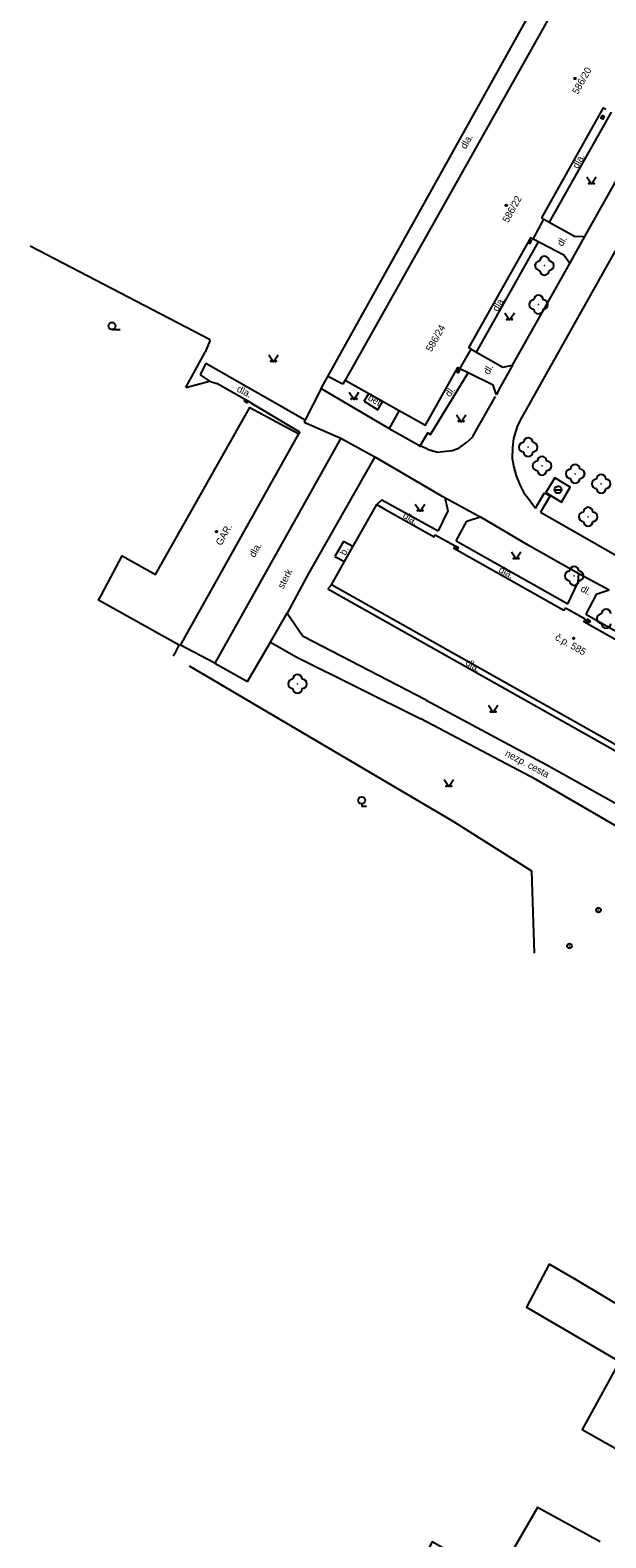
# Model space of a CAD drawing. Extents: x -577457 to -568404, y -1208466 to -1201387.
# Drawn here: x -569032.6 to -568971.2, y -1203815.7 to -1203655 of the extents above; entities that cross this region are included whole.
import ezdxf

# ---------------------------------------------------------------- set-up
doc = ezdxf.new("R2010")
doc.units = 0
for name, color, linetype in [('BUDOVY_MĚŘ', 7, 'Continuous'), ('BUDOVY_NEMĚŘ', 7, 'Continuous'), ('OBVOD_PILÍŘE', 7, 'Continuous'), ('POMOC_POPIS', 7, 'Continuous'), ('ROZHRANÍ_PLOCH', 7, 'Continuous'), ('ZELEŇ', 7, 'Continuous'), ('ZN_BUDOV', 7, 'Continuous'), ('ZN_DOPLŇKOVÉ', 7, 'Continuous'), ('ZN_KULTUR', 7, 'Continuous'), ('Č_POPIS_ORIENT', 7, 'Continuous')]:
    doc.layers.add(name, color=color, linetype=linetype)

msp = doc.modelspace()

# ---------------------------------------------------------------- linework, layer by layer
at = {"layer": 'BUDOVY_MĚŘ'}
for points in [[(-568973.35, -1203651.28), (-568975.33, -1203650.17), (-568999.01, -1203692.29)], [(-568977.79, -1203675.11), (-568978.02, -1203674.98), (-568971.43, -1203663.26), (-568971.18, -1203663.4)], [(-568978.96, -1203677.23), (-568977.79, -1203675.11)], [(-568985.57, -1203688.98), (-568985.81, -1203688.84), (-568979.2, -1203677.09), (-568978.96, -1203677.23)], [(-568986.75, -1203691.07), (-568985.57, -1203688.98)], [(-568999.01, -1203692.29), (-568993.23, -1203695.51)], [(-568993.23, -1203695.51), (-568990.44, -1203697.07), (-568986.99, -1203690.93), (-568986.75, -1203691.07)], [(-569016.59, -1203720.59), (-569003.94, -1203698.01)], [(-568999.06, -1203711.61), (-568995.63, -1203705.54), (-568994.82, -1203706)], [(-568994.82, -1203706), (-568989.51, -1203708.99), (-568989.38, -1203708.76)], [(-568989.38, -1203708.76), (-568987.25, -1203709.94)], [(-568987.25, -1203709.94), (-568987.39, -1203710.19), (-568975.66, -1203716.8), (-568975.51, -1203716.53)], [(-569000.45, -1203714.08), (-568999.06, -1203711.61)], [(-568953.53, -1203729.28), (-568958.31, -1203737.8), (-569000.45, -1203714.08)], [(-568975.51, -1203716.53), (-568973.41, -1203717.73)], [(-568973.41, -1203717.73), (-568973.55, -1203717.99), (-568961.81, -1203724.61), (-568961.64, -1203724.31)]]:
    msp.add_lwpolyline(points, dxfattribs=at)
at = {"layer": 'BUDOVY_NEMĚŘ'}
for points in [[(-569016.7, -1203720.53), (-569023.78, -1203716.59), (-569025.3, -1203715.74), (-569024.99, -1203715.17), (-569022.77, -1203710.99), (-569021.25, -1203711.84), (-569019.21, -1203712.99), (-569009.16, -1203695.18), (-569003.94, -1203698.01)], [(-568967.2, -1203792.45), (-568971.09, -1203790.14), (-568974.55, -1203788.09), (-568977.22, -1203786.5), (-568979.67, -1203791.1), (-568969.72, -1203796.88), (-568973.71, -1203804.12), (-568967.18, -1203807.82)], [(-568971.78, -1203816.1), (-568978.48, -1203812.46), (-568982.86, -1203820.01), (-568989.71, -1203816.12), (-568991.62, -1203819.8), (-568984.75, -1203823.86), (-568976.68, -1203828.65)]]:
    msp.add_lwpolyline(points, dxfattribs=at)
at = {"layer": 'OBVOD_PILÍŘE'}
for points in [[(-568971.44, -1203664.31), (-568971.52, -1203664.45), (-568971.71, -1203664.34), (-568971.55, -1203664.06), (-568971.36, -1203664.17), (-568971.44, -1203664.31)], [(-568979.21, -1203677.58), (-568979.29, -1203677.72), (-568979.48, -1203677.61), (-568979.32, -1203677.33), (-568979.13, -1203677.44), (-568979.21, -1203677.58)], [(-568986.87, -1203691.35), (-568986.95, -1203691.49), (-568987.14, -1203691.38), (-568986.98, -1203691.1), (-568986.79, -1203691.21), (-568986.87, -1203691.35)], [(-569009.47, -1203694.41), (-569009.33, -1203694.49), (-569009.44, -1203694.68), (-569009.72, -1203694.52), (-569009.61, -1203694.33), (-569009.47, -1203694.41)], [(-568987.09, -1203710.02), (-568986.95, -1203710.1), (-568987.06, -1203710.29), (-568987.33, -1203710.14), (-568987.23, -1203709.94), (-568987.09, -1203710.02)], [(-568973.01, -1203717.85), (-568972.87, -1203717.93), (-568972.98, -1203718.12), (-568973.26, -1203717.96), (-568973.15, -1203717.77), (-568973.01, -1203717.85)]]:
    msp.add_lwpolyline(points, dxfattribs=at)
at = {"layer": 'ROZHRANÍ_PLOCH'}
for points in [[(-569001.57, -1203693.18), (-568976.82, -1203648.7)], [(-568961.94, -1203663.83), (-568980.32, -1203696.53)], [(-568970.62, -1203663.7), (-568977.22, -1203675.43)], [(-568973.42, -1203676.95), (-568967.31, -1203666.08)], [(-568977.79, -1203675.11), (-568974.54, -1203676.93), (-568973.42, -1203676.95)], [(-568985, -1203689.3), (-568978.38, -1203677.53)], [(-568975.02, -1203679.83), (-568975.67, -1203678.95), (-568978.96, -1203677.23)], [(-568975.02, -1203679.83), (-568973.42, -1203676.95)], [(-568981.14, -1203690.66), (-568975.02, -1203679.83)], [(-568985.57, -1203688.98), (-568982.19, -1203690.89), (-568981.14, -1203690.66)], [(-569013.87, -1203690.47), (-569014.47, -1203691.7)], [(-569013.87, -1203690.47), (-569003.26, -1203696.5)], [(-568981.14, -1203690.66), (-568982.61, -1203693.26), (-568982.87, -1203693.83)], [(-569014.47, -1203691.7), (-569013.47, -1203692.38)], [(-568999.23, -1203692.69), (-569000.84, -1203691.87)], [(-568999.01, -1203692.29), (-568999.23, -1203692.69)], [(-568991.07, -1203699.39), (-568990.16, -1203697.9), (-568989.88, -1203698.07), (-568985.88, -1203691.5)], [(-568985.88, -1203691.5), (-568986.75, -1203691.07)], [(-568982.87, -1203693.83), (-568983.21, -1203692.81), (-568985.88, -1203691.5)], [(-569001.57, -1203693.18), (-569003.26, -1203696.5)], [(-569001.57, -1203693.18), (-568994.3, -1203697.43)], [(-568996.97, -1203694.52), (-568996.48, -1203693.7)], [(-569009.04, -1203694.68), (-569003.86, -1203697.77)], [(-568996.97, -1203694.52), (-568995.5, -1203695.43)], [(-568995.5, -1203695.43), (-568994.99, -1203694.53)], [(-568993.23, -1203695.51), (-568994.3, -1203697.43)], [(-568985, -1203697.56), (-568982.95, -1203694.03)], [(-569003.26, -1203696.5), (-569003.37, -1203696.74)], [(-569003.37, -1203696.74), (-568999.47, -1203698.46)], [(-568980.32, -1203696.53), (-568980.65, -1203697.22)], [(-568999.47, -1203698.46), (-569012.9, -1203722.45)], [(-569003.86, -1203697.77), (-569003.94, -1203698.01)], [(-568999.47, -1203698.46), (-568995.82, -1203700.44)], [(-568994.3, -1203697.43), (-568991.15, -1203699.19)], [(-568986.04, -1203698.92), (-568985.43, -1203698.35)], [(-568985.43, -1203698.35), (-568985, -1203697.56)], [(-568981.03, -1203698.51), (-568981.14, -1203699.47)], [(-568980.65, -1203697.22), (-568981.03, -1203698.51)], [(-568990.21, -1203699.63), (-568991.15, -1203699.19)], [(-568990.21, -1203699.63), (-568989.16, -1203699.94)], [(-568989.16, -1203699.94), (-568988.54, -1203699.87)], [(-568988.54, -1203699.87), (-568987.58, -1203699.76)], [(-568987.58, -1203699.76), (-568986.88, -1203699.51)], [(-568986.88, -1203699.51), (-568986.04, -1203698.92)], [(-568981.14, -1203699.47), (-568981.19, -1203700.62)], [(-568995.82, -1203700.44), (-569002.9, -1203712.9)], [(-568995.82, -1203700.44), (-568988.71, -1203704.61)], [(-568981.19, -1203700.62), (-568981.01, -1203701.55)], [(-568981.01, -1203701.55), (-568980.77, -1203702.48)], [(-568980.77, -1203702.48), (-568980.36, -1203703.43)], [(-568980.36, -1203703.43), (-568979.95, -1203704.27)], [(-568977.6, -1203704.25), (-568975.93, -1203705.28), (-568975, -1203703.69), (-568976.63, -1203702.68), (-568977.6, -1203704.25)], [(-568995.1, -1203705.04), (-568995.63, -1203705.54)], [(-568995.1, -1203705.04), (-568989.06, -1203708.32)], [(-568988.71, -1203704.61), (-568988.35, -1203704.77)], [(-568988.35, -1203704.77), (-568984.6, -1203706.83)], [(-568988.35, -1203704.77), (-568988.06, -1203706.19)], [(-568979.95, -1203704.27), (-568979.49, -1203704.86)], [(-568979.49, -1203704.86), (-568979.03, -1203705.49)], [(-568978.68, -1203705.91), (-568977.75, -1203704.3)], [(-568977.13, -1203704.62), (-568978.15, -1203706.33)], [(-568977.75, -1203704.3), (-568977.13, -1203704.62)], [(-568988.06, -1203706.19), (-568989.06, -1203708.32)], [(-568979.03, -1203705.49), (-568978.68, -1203705.91)], [(-568978.15, -1203706.33), (-568959.93, -1203716.75)], [(-568987.17, -1203709.39), (-568986.03, -1203707.3)], [(-568986.03, -1203707.3), (-568984.6, -1203706.83)], [(-568974.06, -1203712.91), (-568979.31, -1203709.98), (-568984.6, -1203706.83)], [(-568999.17, -1203709.46), (-569000.08, -1203711.09)], [(-568998.16, -1203710.02), (-568999.17, -1203709.46)], [(-568987.17, -1203709.39), (-568975.24, -1203716.13)], [(-569000.08, -1203711.09), (-568999.06, -1203711.61)], [(-569002.9, -1203712.9), (-569005.18, -1203717.1)], [(-568974.14, -1203713.81), (-568974.06, -1203712.91)], [(-568970.83, -1203714.66), (-568974.06, -1203712.91)], [(-569000.45, -1203714.08), (-569000.85, -1203714.53)], [(-569000.85, -1203714.53), (-568958.6, -1203738.3)], [(-568975.24, -1203716.13), (-568974.14, -1203713.81)], [(-568970.83, -1203714.66), (-568972.22, -1203715.13)], [(-568972.22, -1203715.13), (-568973.32, -1203717.22)], [(-569006.96, -1203720.2), (-569005.18, -1203717.1)], [(-569005.18, -1203717.1), (-569003.47, -1203719.61)], [(-568973.32, -1203717.22), (-568961.5, -1203723.89)], [(-568990.37, -1203726.39), (-569003.47, -1203719.61)], [(-569012.9, -1203722.45), (-569016.55, -1203720.52)], [(-569009.42, -1203724.41), (-569006.96, -1203720.2)], [(-569006.96, -1203720.2), (-569004.22, -1203721.76)], [(-569012.9, -1203722.45), (-569009.42, -1203724.41)], [(-569004.22, -1203721.76), (-568990.94, -1203728.39)], [(-568990.37, -1203726.39), (-568977.57, -1203733.23)], [(-568978.57, -1203734.87), (-568990.94, -1203728.39)], [(-568977.57, -1203733.23), (-568968.71, -1203738.2)], [(-568969.58, -1203740.1), (-568978.57, -1203734.87)]]:
    msp.add_lwpolyline(points, dxfattribs=at)
at = {"layer": 'ZELEŇ'}
for centre in [(-568977.75, -1203680.07), (-568978.38, -1203684.22), (-568979.47, -1203699.43), (-568978, -1203701.4), (-568974.45, -1203702.25), (-568971.7, -1203703.32), (-568973.09, -1203706.83), (-568974.56, -1203713.15), (-569004.08, -1203724.65)]:
    msp.add_circle(centre, 0.0005, dxfattribs=at)
for centre, start, end in [((-568977.75, -1203679.57), 0, 180), ((-568978.25, -1203680.07), 90, 270), ((-568977.75, -1203680.57), 180, 360), ((-568977.25, -1203680.07), 270, 90), ((-568978.88, -1203684.22), 90, 270), ((-568978.38, -1203683.72), 0, 180), ((-568977.88, -1203684.22), 270, 90), ((-568978.38, -1203684.72), 180, 360), ((-568979.47, -1203698.93), 0, 180), ((-568979.97, -1203699.43), 90, 270), ((-568979.47, -1203699.93), 180, 360), ((-568978.97, -1203699.43), 270, 90), ((-568978.5, -1203701.4), 90, 270), ((-568978, -1203700.9), 0, 180), ((-568978, -1203701.9), 180, 360), ((-568977.5, -1203701.4), 270, 90), ((-568974.95, -1203702.25), 90, 270), ((-568974.45, -1203701.75), 0, 180), ((-568973.95, -1203702.25), 270, 90), ((-568974.45, -1203702.75), 180, 360), ((-568972.2, -1203703.32), 90, 270), ((-568971.7, -1203702.82), 0, 180), ((-568971.2, -1203703.32), 270, 90), ((-568971.7, -1203703.82), 180, 360), ((-568973.59, -1203706.83), 90, 270), ((-568973.09, -1203706.33), 0, 180), ((-568972.59, -1203706.83), 270, 90), ((-568973.09, -1203707.33), 180, 360), ((-568975.06, -1203713.15), 90, 270), ((-568974.56, -1203712.65), 0, 180), ((-568974.06, -1203713.15), 270, 90), ((-568974.56, -1203713.65), 180, 360), ((-568971.66, -1203717.7), 90, 270), ((-568971.16, -1203717.2), 0, 180), ((-568971.16, -1203718.2), 180, 360), ((-569004.58, -1203724.65), 90, 270), ((-569004.08, -1203724.15), 0, 180), ((-569003.58, -1203724.65), 270, 90), ((-569004.08, -1203725.15), 180, 360)]:
    msp.add_arc(centre, 0.5, start, end, dxfattribs=at)
at = {"layer": 'ZN_BUDOV'}
for centre in [(-568974.49, -1203660.12), (-568981.82, -1203673.63), (-569012.71, -1203708.43), (-568974.63, -1203719.79)]:
    msp.add_circle(centre, 0.0875, dxfattribs=at)
at = {"layer": 'ZN_DOPLŇKOVÉ'}
msp.add_line((-568976.67, -1203703.96), (-568975.92, -1203703.96), dxfattribs=at)
for points in [[(-569013.4, -1203687.98), (-569032.59, -1203678)], [(-569013.43, -1203688.1), (-569013.93, -1203689.29)], [(-569013.43, -1203688.1), (-569013.4, -1203687.98)], [(-569015.97, -1203693.06), (-569013.93, -1203689.29)], [(-569015.97, -1203693.06), (-569013.47, -1203692.38)], [(-569013.47, -1203692.38), (-569012.68, -1203692.64)], [(-569009.04, -1203694.68), (-569012.68, -1203692.64)], [(-569017.32, -1203721.68), (-569017.06, -1203721.24)], [(-569017.06, -1203721.24), (-569016.7, -1203720.53)], [(-568978.79, -1203753.35), (-568979.07, -1203744.61), (-568987.41, -1203739.37), (-569015.59, -1203722.77)]]:
    msp.add_lwpolyline(points, dxfattribs=at)
for centre, radius in [((-568976.29, -1203703.96), 0.375), ((-568971.97, -1203748.76), 0.25), ((-568971.97, -1203748.76), 0.0005), ((-568975.07, -1203752.59), 0.25), ((-568975.07, -1203752.59), 0.0005)]:
    msp.add_circle(centre, radius, dxfattribs=at)
at = {"layer": 'ZN_KULTUR'}
msp.add_line((-569023.86, -1203686.86), (-569022.98, -1203686.86), dxfattribs=at)
for points in [[(-568973.22, -1203670.6), (-568972.72, -1203671.35), (-568972.22, -1203670.6)], [(-568981.95, -1203685.1), (-568981.45, -1203685.85), (-568980.95, -1203685.1)], [(-569007.14, -1203689.56), (-569006.64, -1203690.31), (-569006.14, -1203689.56)], [(-568998.55, -1203693.57), (-568998.05, -1203694.32), (-568997.55, -1203693.57)], [(-568987.11, -1203695.96), (-568986.61, -1203696.71), (-568986.11, -1203695.96)], [(-568991.51, -1203705.48), (-568991.01, -1203706.23), (-568990.51, -1203705.48)], [(-568981.25, -1203710.59), (-568980.75, -1203711.34), (-568980.25, -1203710.59)], [(-568983.71, -1203726.92), (-568983.21, -1203727.67), (-568982.71, -1203726.92)], [(-568988.45, -1203734.84), (-568987.95, -1203735.59), (-568987.45, -1203734.84)], [(-568997.23, -1203737.44), (-568997.23, -1203737.69), (-568996.73, -1203737.69)]]:
    msp.add_lwpolyline(points, dxfattribs=at)
for centre, radius in [((-568972.97, -1203671.3), 0.05), ((-568972.47, -1203671.3), 0.05), ((-568981.7, -1203685.8), 0.05), ((-568981.2, -1203685.8), 0.05), ((-569023.86, -1203686.49), 0.375), ((-569006.89, -1203690.26), 0.05), ((-569006.39, -1203690.26), 0.05), ((-568998.3, -1203694.27), 0.05), ((-568997.8, -1203694.27), 0.05), ((-568986.86, -1203696.66), 0.05), ((-568986.36, -1203696.66), 0.05), ((-568991.26, -1203706.18), 0.05), ((-568990.76, -1203706.18), 0.05), ((-568981, -1203711.29), 0.05), ((-568980.5, -1203711.29), 0.05), ((-568983.46, -1203727.62), 0.05), ((-568982.96, -1203727.62), 0.05), ((-568988.2, -1203735.54), 0.05), ((-568987.7, -1203735.54), 0.05), ((-568997.23, -1203737.06), 0.375)]:
    msp.add_circle(centre, radius, dxfattribs=at)

# ---------------------------------------------------------------- texts
at = {"layer": 'POMOC_POPIS'}
for s, rotation, p in [('dla.', 60.52, (-568986.13, -1203667.71)), ('dla.', 61.52, (-568974.17, -1203669.79)), ('dl.', 60.5, (-568975.81, -1203678.09)), ('dla.', 59.88, (-568982.72, -1203685.03)), ('dl.', 60.5, (-568983.66, -1203691.75)), ('dla.', 332.6, (-569010.62, -1203693.44)), ('bet.', 330.7, (-568996.64, -1203694.36)), ('dl.', 54.71, (-568987.82, -1203694.13)), ('dla.', 329.76, (-568992.91, -1203706.91)), ('GAR.', 60.76, (-569012.2, -1203709.98)), ('dla.', 61.01, (-569008.65, -1203711.24)), ('b.', 63.69, (-568998.95, -1203711.02)), ('sterk', 62.52, (-569005.59, -1203714.58)), ('dla.', 332.48, (-568982.69, -1203712.71)), ('dl.', 331.12, (-568973.96, -1203714.73)), ('dla.', 329.35, (-568986.23, -1203722.59)), ('nezp. cesta', 332.18, (-568982.01, -1203732.29))]:
    msp.add_text(s, height=0.75, rotation=rotation, dxfattribs=at).set_placement(p)
at = {"layer": 'Č_POPIS_ORIENT'}
for s, rotation, p in [('586/20', 60.72, (-568974.18, -1203661.87)), ('586/22', 61.01, (-568981.62, -1203675.57)), ('586/24', 60.43, (-568989.79, -1203689.31)), ('č.p. 585', 330.58, (-568976.68, -1203719.9))]:
    msp.add_text(s, height=0.75, rotation=rotation, dxfattribs=at).set_placement(p)

doc.saveas('drawing.dxf')
